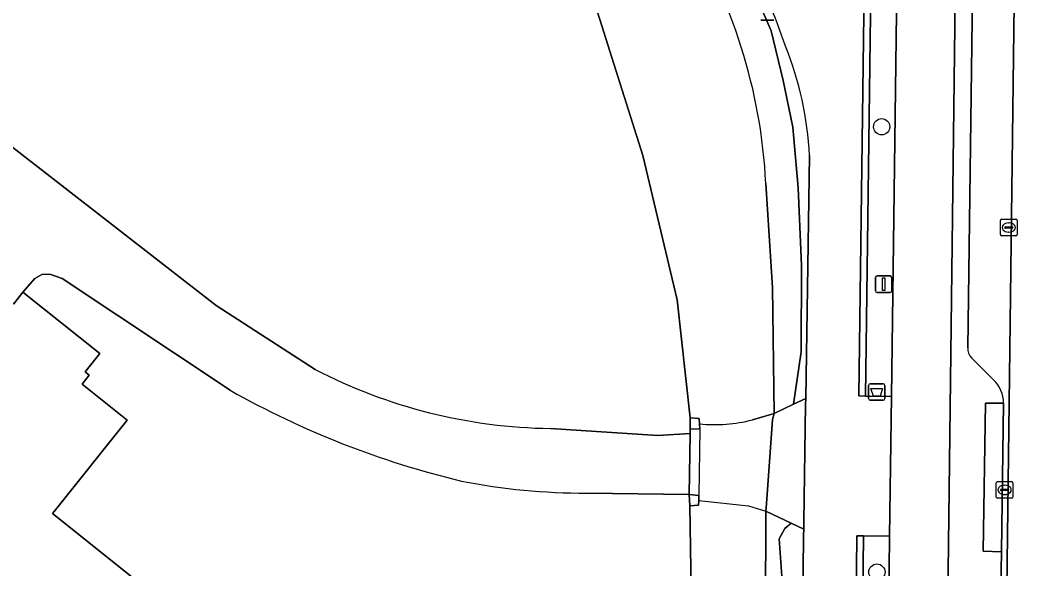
# Model space of a CAD drawing. Extents: x 161772 to 163126, y 383092 to 383917.
# Drawn here: x 161895.3 to 161956.6, y 383544.7 to 383577.8 of the extents above; entities that cross this region are included whole.
import ezdxf

# ---------------------------------------------------------------- set-up
doc = ezdxf.new("R2010")
doc.units = 0
for name, color, linetype in [('IMGEO_Afvalbak', 7, 'Continuous'), ('IMGEO_Berm_groen', 7, 'Continuous'), ('IMGEO_Berm_open', 7, 'Continuous'), ('IMGEO_Boom', 7, 'Continuous'), ('IMGEO_Dek', 7, 'Continuous'), ('IMGEO_Erf', 7, 'Continuous'), ('IMGEO_Fietspad_gesloten', 7, 'Continuous'), ('IMGEO_Groenvoorziening', 7, 'Continuous'), ('IMGEO_Haag', 7, 'Continuous'), ('IMGEO_Hek', 7, 'Continuous'), ('IMGEO_Kolk', 7, 'Continuous'), ('IMGEO_Lichtmast', 7, 'Continuous'), ('IMGEO_Muur', 7, 'Continuous'), ('IMGEO_Oever', 7, 'Continuous'), ('IMGEO_Pand', 7, 'Continuous'), ('IMGEO_Parkeervlak_open', 7, 'Continuous'), ('IMGEO_Rijbaan_lokaal_gesloten', 7, 'Continuous'), ('IMGEO_Rijbaan_lokaal_open', 7, 'Continuous'), ('IMGEO_Verklikker', 7, 'Continuous'), ('IMGEO_Voetpad_gesloten', 7, 'Continuous'), ('IMGEO_Walbescherming', 7, 'Continuous'), ('IMGEO_Waterloop', 7, 'Continuous')]:
    doc.layers.add(name, color=color, linetype=linetype)

msp = doc.modelspace()

# ---------------------------------------------------------------- linework, layer by layer
at = {"layer": 'IMGEO_Afvalbak'}
for p, q in [((161946.491, 383554.952), (161946.491, 383555.752)), ((161946.491, 383555.752), (161946.491, 383554.952)), ((161946.591, 383555.852), (161947.381, 383555.852)), ((161947.381, 383555.852), (161946.591, 383555.852)), ((161947.481, 383555.752), (161947.481, 383554.952)), ((161947.481, 383554.952), (161947.481, 383555.752)), ((161947.381, 383554.852), (161946.591, 383554.852)), ((161946.591, 383554.852), (161947.381, 383554.852))]:
    msp.add_line(p, q, dxfattribs=at)
msp.add_lwpolyline([(161946.634, 383555.566), (161947.338, 383555.566), (161947.189, 383555.096), (161946.783, 383555.096), (161946.634, 383555.566)], dxfattribs=at)
for centre, start, end in [((161946.591, 383555.752), 90, 180), ((161946.591, 383555.752), 90, 180), ((161947.381, 383555.752), 0, 90), ((161947.381, 383555.752), 360, 90), ((161946.591, 383554.952), 180, 270), ((161946.591, 383554.952), 180, 270), ((161947.381, 383554.952), 270, 0), ((161947.381, 383554.952), 270, 0)]:
    msp.add_arc(centre, 0.1, start, end, dxfattribs=at)
at = {"layer": 'IMGEO_Berm_groen'}
msp.add_lwpolyline([(161947.274, 383601.155), (161946.917, 383601.157), (161946.301, 383555.108), (161947.874, 383555.079), (161948.41, 383596.774)], dxfattribs=at)
at = {"layer": 'IMGEO_Berm_open'}
for points in [[(161951.912, 383604.915), (161951.886, 383596.8), (161951.872, 383592.233), (161951.241, 383541.255)], [(161952.468, 383558.025), (161952.973, 383596.137)], [(161954.018, 383556.079), (161952.71, 383557.4)], [(161954.429, 383541.167), (161954.499, 383545.71), (161953.401, 383545.747), (161953.535, 383554.682), (161954.635, 383554.682)]]:
    msp.add_lwpolyline(points, dxfattribs=at)
msp.add_lwpolyline([(161954.635, 383554.682), (161953.535, 383554.682), (161953.401, 383545.747), (161954.499, 383545.71)], close=True, dxfattribs=at)
for centre, radius, start, end in [((161953.321, 383557.996), 0.854, 178.05141, 224.2814), ((161952.734, 383554.677), 1.901, 0.15048, 47.50785)]:
    msp.add_arc(centre, radius, start, end, dxfattribs=at)
at = {"layer": 'IMGEO_Boom'}
for centre in [(161947.282, 383571.353), (161946.993, 383544.488)]:
    msp.add_circle(centre, 0.489, dxfattribs=at)
at = {"layer": 'IMGEO_Dek'}
for points in [[(161936.297, 383553.433), (161936.285, 383553.754), (161935.736, 383553.797), (161935.739, 383553.14), (161935.734, 383552.839), (161935.67, 383549.163), (161935.703, 383548.483), (161936.233, 383548.517), (161936.249, 383548.799), (161939.251, 383548.487), (161940.297, 383548.164), (161940.334, 383548.614), (161940.702, 383553.69), (161940.791, 383554.058)], [(161940.791, 383554.058), (161939.483, 383553.672)]]:
    msp.add_lwpolyline(points, dxfattribs=at)
msp.add_arc((161937.232, 383562.322), 8.938, 263.99399, 284.58611, dxfattribs=at)
at = {"layer": 'IMGEO_Erf'}
for points in [[(161886.182, 383578.98), (161889.039, 383575.774), (161894.523, 383570.383), (161907.158, 383560.561), (161913.117, 383556.714)], [(161927.314, 383553.154), (161933.787, 383552.73), (161935.734, 383552.839), (161935.739, 383553.14), (161935.736, 383553.797), (161934.947, 383560.913), (161932.874, 383569.609), (161930.016, 383578.652)], [(161907.986, 383555.456), (161897.869, 383562.204), (161897.122, 383562.451), (161896.642, 383562.432), (161896.221, 383562.2), (161895.501, 383561.37), (161900.13, 383557.667), (161899.246, 383556.561), (161899.488, 383556.367), (161899.06, 383555.832), (161901.786, 383553.651), (161897.385, 383548.15), (161897.282, 383548.022), (161903.897, 383542.731)], [(161935.703, 383548.483), (161935.67, 383549.163), (161929.493, 383549.255)], [(161936.395, 383505.398), (161935.703, 383548.483)], [(161942.399, 383529.835), (161942.572, 383546.7), (161942.578, 383547.077), (161941.82, 383547.438), (161941.437, 383547.109), (161941.105, 383546.503), (161941.272, 383543.971)]]:
    msp.add_lwpolyline(points, dxfattribs=at)
for centre, radius, start, end in [((161927.733, 383584.914), 31.763, 242.6021, 269.24377), ((161934.59, 383602.733), 54.248, 240.63263, 256.52093), ((161929.402, 383588.014), 38.759, 258.90751, 270.13446)]:
    msp.add_arc(centre, radius, start, end, dxfattribs=at)
at = {"layer": 'IMGEO_Fietspad_gesloten'}
msp.add_lwpolyline([(161951.241, 383541.255), (161951.872, 383592.233), (161951.886, 383596.8), (161948.41, 383596.774), (161947.874, 383555.079), (161947.754, 383546.646), (161947.521, 383522.757)], dxfattribs=at)
at = {"layer": 'IMGEO_Groenvoorziening'}
for points in [[(161893.962, 383603.877), (161899.169, 383604.047), (161903.441, 383604.056), (161907.867, 383603.663), (161912.078, 383602.937), (161918.028, 383600.994), (161923.199, 383597.959), (161927.011, 383595.478), (161927.519, 383595.05), (161930.713, 383592.361), (161934.246, 383588.643), (161937.073, 383584.426), (161939.107, 383580.639), (161940.609, 383577.133), (161941.345, 383574.143), (161941.928, 383571.336), (161942.248, 383567.661), (161942.451, 383562.986), (161942.431, 383557.784), (161941.971, 383554.62), (161942.7, 383554.967), (161942.927, 383569.61)], [(161952.31, 383465.637), (161954.925, 383455.453), (161955.312, 383455.554), (161952.311, 383467.345), (161951.236, 383472.113), (161950.07, 383477.977), (161949.296, 383482.301), (161948.409, 383488.069), (161947.799, 383492.559), (161946.904, 383500.464), (161946.378, 383506.728), (161946.244, 383509.317), (161945.946, 383519.776), (161945.946, 383525.342), (161946.191, 383546.671), (161945.791, 383546.677), (161945.604, 383528.895)], [(161947.521, 383522.757), (161947.754, 383546.646), (161946.191, 383546.671), (161945.946, 383525.342), (161945.946, 383519.776), (161946.244, 383509.317), (161946.378, 383506.728), (161946.904, 383500.464), (161947.799, 383492.559), (161948.409, 383488.069), (161949.296, 383482.301), (161950.07, 383477.977), (161951.236, 383472.113), (161952.311, 383467.345), (161955.312, 383455.554), (161956.569, 383455.884), (161953.29, 383468.191), (161953.677, 383468.263), (161952.442, 383474.059)]]:
    msp.add_lwpolyline(points, dxfattribs=at)
msp.add_lwpolyline([(161946.917, 383601.157), (161946.517, 383601.159), (161945.901, 383555.116), (161946.301, 383555.108)], close=True, dxfattribs=at)
for centre, radius, start, end in [((161897.843, 383561.301), 46.12, 18.86166, 33.06396), ((161922.648, 383568.641), 20.302, 2.73592, 21.89306)]:
    msp.add_arc(centre, radius, start, end, dxfattribs=at)
at = {"layer": 'IMGEO_Haag'}
msp.add_lwpolyline([(161946.917, 383601.157), (161946.517, 383601.159), (161945.901, 383555.116), (161946.301, 383555.108)], close=True, dxfattribs=at)
msp.add_lwpolyline([(161952.31, 383465.637), (161954.925, 383455.453), (161955.312, 383455.554), (161952.311, 383467.345), (161951.236, 383472.113), (161950.07, 383477.977), (161949.296, 383482.301), (161948.409, 383488.069), (161947.799, 383492.559), (161946.904, 383500.464), (161946.378, 383506.728), (161946.244, 383509.317), (161945.946, 383519.776), (161945.946, 383525.342), (161946.191, 383546.671), (161945.791, 383546.677), (161945.604, 383528.895)], dxfattribs=at)
at = {"layer": 'IMGEO_Hek'}
for points in [[(161939.483, 383553.672), (161940.791, 383554.058)], [(161936.249, 383548.799), (161939.251, 383548.487), (161940.297, 383548.164)]]:
    msp.add_lwpolyline(points, dxfattribs=at)
msp.add_arc((161937.232, 383562.322), 8.938, 263.99399, 284.58611, dxfattribs=at)
at = {"layer": 'IMGEO_Kolk'}
for p, q in [((161954.446, 383564.85), (161954.446, 383565.702)), ((161954.521, 383565.776), (161955.373, 383565.776)), ((161954.934, 383565.556), (161954.959, 383565.556)), ((161955.447, 383565.702), (161955.447, 383564.85)), ((161955.373, 383564.776), (161954.521, 383564.776)), ((161954.705, 383565.27), (161954.705, 383565.282)), ((161955.143, 383565.233), (161954.745, 383565.233)), ((161954.748, 383565.319), (161955.146, 383565.319)), ((161954.957, 383564.996), (161954.932, 383564.996)), ((161955.189, 383565.282), (161955.189, 383565.27)), ((161954.193, 383549.018), (161954.193, 383549.87)), ((161954.268, 383549.944), (161955.12, 383549.944)), ((161954.452, 383549.438), (161954.452, 383549.45)), ((161954.495, 383549.487), (161954.893, 383549.487)), ((161954.681, 383549.724), (161954.706, 383549.724)), ((161954.936, 383549.45), (161954.936, 383549.438)), ((161955.194, 383549.87), (161955.194, 383549.018)), ((161955.12, 383548.944), (161954.268, 383548.944)), ((161954.89, 383549.401), (161954.492, 383549.401)), ((161954.704, 383549.164), (161954.679, 383549.164))]:
    msp.add_line(p, q, dxfattribs=at)
for points in [[(161954.446, 383564.85), (161954.446, 383565.702)], [(161954.521, 383565.776), (161955.373, 383565.776)], [(161955.447, 383565.702), (161955.447, 383564.85)], [(161955.373, 383564.776), (161954.521, 383564.776)], [(161954.193, 383549.018), (161954.193, 383549.87)], [(161954.268, 383549.944), (161955.12, 383549.944)], [(161955.194, 383549.87), (161955.194, 383549.018)], [(161955.12, 383548.944), (161954.268, 383548.944)]]:
    msp.add_lwpolyline(points, dxfattribs=at)
for centre, radius, start, end in [((161954.523, 383565.7), 0.0765, 91.55205, 178.44795), ((161954.523, 383565.7), 0.0765, 91.55205, 178.44795), ((161955.371, 383565.7), 0.0765, 1.55205, 88.44795), ((161955.371, 383565.7), 0.0765, 1.55205, 88.44795), ((161954.523, 383564.852), 0.0765, 181.55205, 268.44795), ((161954.523, 383564.852), 0.0765, 181.55205, 268.44795), ((161954.745, 383565.279), 0.0403, 85.87752, 175.75265), ((161954.742, 383565.269), 0.0366, 178.93798, 274.71019), ((161955.146, 383565.276), 0.043, 264.86636, 352.45326), ((161955.15, 383565.281), 0.0386, 1.73085, 96.63898), ((161955.371, 383564.852), 0.0765, 271.55205, 358.44795), ((161955.371, 383564.852), 0.0765, 271.55205, 358.44795), ((161954.27, 383549.868), 0.0765, 91.55205, 178.44795), ((161954.27, 383549.868), 0.0765, 91.55205, 178.44795), ((161954.492, 383549.447), 0.0403, 85.87752, 175.75265), ((161954.897, 383549.449), 0.0386, 1.73085, 96.63898), ((161955.118, 383549.868), 0.0765, 1.55205, 88.44795), ((161955.118, 383549.868), 0.0765, 1.55205, 88.44795), ((161954.27, 383549.02), 0.0765, 181.55205, 268.44795), ((161954.27, 383549.02), 0.0765, 181.55205, 268.44795), ((161954.489, 383549.437), 0.0366, 178.93798, 274.71019), ((161954.893, 383549.444), 0.043, 264.86636, 352.45326), ((161955.118, 383549.02), 0.0765, 271.55205, 358.44795), ((161955.118, 383549.02), 0.0765, 271.55205, 358.44795)]:
    msp.add_arc(centre, radius, start, end, dxfattribs=at)
for centre, major_axis, ratio, start_param, end_param in [((161954.933, 383565.276), (-0.387, 0.002), 0.722429, 4.712389, 7.853982), ((161954.958, 383565.276), (-0.39, 0.002), 0.717154, 1.570796, 4.712389), ((161954.68, 383549.444), (-0.387, 0.002), 0.722429, 4.712389, 7.853982), ((161954.705, 383549.444), (-0.39, 0.002), 0.717154, 1.570796, 4.712389)]:
    msp.add_ellipse(centre, major_axis=major_axis, ratio=ratio, start_param=start_param, end_param=end_param, dxfattribs=at)
at = {"layer": 'IMGEO_Lichtmast'}
for p, q in [((161947.002, 383562.355), (161947.792, 383562.355)), ((161947.792, 383562.355), (161947.002, 383562.355)), ((161946.902, 383561.455), (161946.902, 383562.255)), ((161946.902, 383562.255), (161946.902, 383561.455)), ((161947.892, 383562.255), (161947.892, 383561.455)), ((161947.892, 383561.455), (161947.892, 383562.255)), ((161947.792, 383561.355), (161947.002, 383561.355)), ((161947.002, 383561.355), (161947.792, 383561.355))]:
    msp.add_line(p, q, dxfattribs=at)
msp.add_lwpolyline([(161947.322, 383562.23), (161947.472, 383562.23), (161947.472, 383561.48), (161947.322, 383561.48), (161947.322, 383562.23)], dxfattribs=at)
for centre, start, end in [((161947.002, 383562.255), 90, 180), ((161947.002, 383562.255), 90, 180), ((161947.792, 383562.255), 0, 90), ((161947.792, 383562.255), 360, 90), ((161947.002, 383561.455), 180, 270), ((161947.002, 383561.455), 180, 270), ((161947.792, 383561.455), 270, 0), ((161947.792, 383561.455), 270, 0)]:
    msp.add_arc(centre, 0.1, start, end, dxfattribs=at)
at = {"layer": 'IMGEO_Muur'}
for points in [[(161936.285, 383553.754), (161935.736, 383553.797), (161935.739, 383553.14), (161936.308, 383553.114), (161936.297, 383553.433)], [(161936.249, 383548.799), (161936.253, 383549.111), (161935.67, 383549.163), (161935.703, 383548.483), (161936.233, 383548.517)]]:
    msp.add_lwpolyline(points, close=True, dxfattribs=at)
at = {"layer": 'IMGEO_Oever'}
for points in [[(161940.295, 383567.926), (161940.693, 383561.649), (161940.791, 383554.058), (161941.971, 383554.62), (161942.431, 383557.784), (161942.451, 383562.986), (161942.248, 383567.661), (161941.928, 383571.336), (161941.345, 383574.143), (161940.609, 383577.133), (161939.107, 383580.639), (161937.073, 383584.426), (161934.246, 383588.643), (161930.713, 383592.361), (161927.519, 383595.05)], [(161941.272, 383543.971), (161941.105, 383546.503), (161941.437, 383547.109), (161941.82, 383547.438), (161940.297, 383548.164), (161940.197, 383518.161)]]:
    msp.add_lwpolyline(points, dxfattribs=at)
msp.add_arc((161907.616, 383566.297), 32.72, 2.85447, 32.22648, dxfattribs=at)
at = {"layer": 'IMGEO_Pand'}
msp.add_lwpolyline([(161903.897, 383542.731), (161897.282, 383548.022), (161897.385, 383548.15), (161901.786, 383553.651), (161899.06, 383555.832), (161899.488, 383556.367), (161899.246, 383556.561), (161900.13, 383557.667), (161895.501, 383561.37), (161894.942, 383560.67)], dxfattribs=at)
at = {"layer": 'IMGEO_Parkeervlak_open'}
for points in [[(161954.642, 383529.038), (161955.531, 383599.658)], [(161952.973, 383596.137), (161952.468, 383558.025)], [(161952.71, 383557.4), (161954.018, 383556.079)], [(161954.635, 383554.682), (161954.499, 383545.71), (161954.429, 383541.167), (161954.406, 383537.324), (161954.397, 383536.79)]]:
    msp.add_lwpolyline(points, dxfattribs=at)
for centre, radius, start, end in [((161953.321, 383557.996), 0.854, 178.05141, 224.2814), ((161952.734, 383554.677), 1.901, 0.15048, 47.50785)]:
    msp.add_arc(centre, radius, start, end, dxfattribs=at)
at = {"layer": 'IMGEO_Rijbaan_lokaal_gesloten'}
msp.add_lwpolyline([(161955.531, 383599.658), (161954.642, 383529.038)], dxfattribs=at)
at = {"layer": 'IMGEO_Rijbaan_lokaal_open'}
for points in [[(161913.117, 383556.714), (161907.158, 383560.561), (161894.523, 383570.383), (161889.039, 383575.774), (161886.182, 383578.98)], [(161886.266, 383571.374), (161889.347, 383568.535), (161889.526, 383568.076), (161889.508, 383567.584), (161888.855, 383566.728), (161888.275, 383566.003), (161894.942, 383560.67), (161895.501, 383561.37), (161896.221, 383562.2), (161896.642, 383562.432), (161897.122, 383562.451), (161897.869, 383562.204), (161907.986, 383555.456)], [(161940.297, 383548.164), (161940.334, 383548.614), (161940.702, 383553.69), (161940.791, 383554.058), (161939.483, 383553.672)], [(161929.493, 383549.255), (161935.67, 383549.163), (161935.734, 383552.839), (161933.787, 383552.73), (161927.314, 383553.154)], [(161936.297, 383553.433), (161936.308, 383553.114), (161935.739, 383553.14), (161935.734, 383552.839), (161935.67, 383549.163), (161936.253, 383549.111), (161936.249, 383548.799), (161939.251, 383548.487), (161940.297, 383548.164)]]:
    msp.add_lwpolyline(points, dxfattribs=at)
msp.add_lwpolyline([(161942.695, 383554.606), (161942.7, 383554.967), (161941.971, 383554.62), (161940.791, 383554.058), (161940.702, 383553.69), (161940.334, 383548.614), (161940.297, 383548.164), (161941.82, 383547.438), (161942.578, 383547.077), (161942.585, 383547.511)], close=True, dxfattribs=at)
for centre, radius, start, end in [((161927.733, 383584.914), 31.763, 242.6021, 269.24377), ((161934.59, 383602.733), 54.248, 240.63263, 256.52093), ((161937.232, 383562.322), 8.938, 263.99399, 284.58611), ((161929.402, 383588.014), 38.759, 258.90751, 270.13446)]:
    msp.add_arc(centre, radius, start, end, dxfattribs=at)
at = {"layer": 'IMGEO_Verklikker'}
for p, q in [((161940.787, 383577.774), (161939.997, 383577.774)), ((161939.997, 383577.774), (161940.787, 383577.774))]:
    msp.add_line(p, q, dxfattribs=at)
at = {"layer": 'IMGEO_Voetpad_gesloten'}
for points in [[(161945.604, 383528.895), (161945.791, 383546.677), (161946.191, 383546.671), (161947.754, 383546.646), (161947.874, 383555.079), (161946.301, 383555.108), (161945.901, 383555.116), (161946.517, 383601.159), (161946.917, 383601.157), (161947.274, 383601.155)], [(161942.927, 383569.61), (161942.7, 383554.967), (161942.695, 383554.606), (161942.585, 383547.511), (161942.578, 383547.077), (161942.572, 383546.7), (161942.399, 383529.835)]]:
    msp.add_lwpolyline(points, dxfattribs=at)
for centre, radius, start, end in [((161897.843, 383561.301), 46.12, 18.86166, 33.06396), ((161922.648, 383568.641), 20.302, 2.73592, 21.89306)]:
    msp.add_arc(centre, radius, start, end, dxfattribs=at)
at = {"layer": 'IMGEO_Walbescherming'}
for points in [[(161940.295, 383567.926), (161940.693, 383561.649), (161940.791, 383554.058)], [(161940.297, 383548.164), (161940.197, 383518.161), (161940.619, 383508.044), (161941.134, 383504.086), (161943.663, 383486.452), (161945.749, 383474.834), (161947.621, 383464.578), (161949.881, 383456.393)]]:
    msp.add_lwpolyline(points, dxfattribs=at)
msp.add_arc((161907.616, 383566.297), 32.72, 2.85447, 32.22648, dxfattribs=at)
at = {"layer": 'IMGEO_Waterloop'}
for points in [[(161930.016, 383578.652), (161932.874, 383569.609), (161934.947, 383560.913), (161935.736, 383553.797), (161936.285, 383553.754), (161936.297, 383553.433), (161936.308, 383553.114), (161936.253, 383549.111), (161936.249, 383548.799), (161936.233, 383548.517), (161935.703, 383548.483), (161936.395, 383505.398), (161936.368, 383504.509), (161936.206, 383504.283), (161935.789, 383504.02), (161934.859, 383503.761), (161934.354, 383503.879), (161934.242, 383503.905), (161934.691, 383501.84)], [(161945.714, 383454.585), (161946.464, 383454.608), (161949.424, 383455.702), (161949.881, 383456.393), (161947.621, 383464.578), (161945.749, 383474.834), (161943.663, 383486.452), (161941.134, 383504.086), (161940.619, 383508.044), (161940.197, 383518.161), (161940.297, 383548.164), (161940.334, 383548.614), (161940.702, 383553.69), (161940.791, 383554.058), (161940.693, 383561.649), (161940.295, 383567.926)]]:
    msp.add_lwpolyline(points, dxfattribs=at)
msp.add_arc((161907.616, 383566.297), 32.72, 2.85447, 32.22648, dxfattribs=at)

doc.saveas('drawing.dxf')
